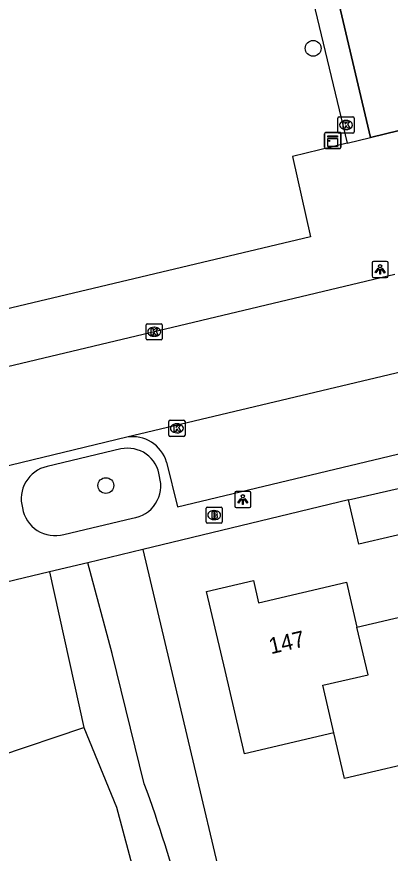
# Model space of a CAD drawing. Extents: x 158038 to 159242, y 380133 to 381214.
# Drawn here: x 158790.2 to 158813.3, y 380454.5 to 380506.3 of the extents above; entities that cross this region are included whole.
import ezdxf

# ---------------------------------------------------------------- set-up
doc = ezdxf.new("R2010")
doc.units = 0
for name, color, linetype in [('IMGEO_Boom', 7, 'Continuous'), ('IMGEO_Brandkraan', 7, 'Continuous'), ('IMGEO_Groenvoorziening', 7, 'Continuous'), ('IMGEO_Hek', 7, 'Continuous'), ('IMGEO_Kast', 7, 'Continuous'), ('IMGEO_Kolk', 7, 'Continuous'), ('IMGEO_Lichtpunt', 7, 'Continuous'), ('IMGEO_Pand', 7, 'Continuous'), ('IMGEO_Pand_nummerreeks', 7, 'Continuous'), ('IMGEO_Rijbaan_lokaal_open', 7, 'Continuous'), ('IMGEO_Voetpad_halfverhard', 7, 'Continuous'), ('IMGEO_Voetpad_open', 7, 'Continuous')]:
    doc.layers.add(name, color=color, linetype=linetype)

msp = doc.modelspace()

# ---------------------------------------------------------------- linework, layer by layer
at = {"layer": 'IMGEO_Boom'}
for centre in [(158808.537, 380504.306), (158795.703, 380477.263)]:
    msp.add_circle(centre, 0.489, dxfattribs=at)
at = {"layer": 'IMGEO_Brandkraan'}
for p, q in [((158801.908, 380475.011), (158801.908, 380475.863)), ((158801.983, 380475.937), (158802.835, 380475.937)), ((158802.909, 380475.863), (158802.909, 380475.011)), ((158802.396, 380475.717), (158802.421, 380475.717)), ((158802.835, 380474.937), (158801.983, 380474.937)), ((158802.419, 380475.157), (158802.394, 380475.157))]:
    msp.add_line(p, q, dxfattribs=at)
for points in [[(158801.908, 380475.011), (158801.908, 380475.863)], [(158801.983, 380475.937), (158802.835, 380475.937)], [(158802.909, 380475.863), (158802.909, 380475.011)], [(158802.256, 380475.637), (158802.256, 380475.237), (158802.469, 380475.237)], [(158802.487, 380475.637), (158802.256, 380475.637)], [(158802.435, 380475.556), (158802.381, 380475.556), (158802.381, 380475.48)], [(158802.381, 380475.48), (158802.434, 380475.48)], [(158802.443, 380475.404), (158802.381, 380475.404), (158802.381, 380475.323)], [(158802.381, 380475.323), (158802.443, 380475.323)], [(158802.835, 380474.937), (158801.983, 380474.937)]]:
    msp.add_lwpolyline(points, dxfattribs=at)
for centre, radius, start, end in [((158801.985, 380475.861), 0.0765, 91.552, 178.448), ((158801.985, 380475.861), 0.0765, 91.552, 178.448), ((158802.833, 380475.861), 0.0765, 1.552, 88.448), ((158802.833, 380475.861), 0.0765, 1.552, 88.448), ((158802.436, 380475.518), 0.0379, 267.8285, 90.9355), ((158802.444, 380475.363), 0.0404, 269.8759, 90.5077), ((158802.475, 380475.488), 0.251, 268.6676, 293.5347), ((158802.491, 380475.492), 0.145, 59.4692, 91.5367), ((158802.516, 380475.539), 0.0922, 285.5137, 58.1501), ((158802.521, 380475.347), 0.105, 301.3115, 78.989), ((158801.985, 380475.013), 0.0765, 181.552, 268.448), ((158801.985, 380475.013), 0.0765, 181.552, 268.448), ((158802.833, 380475.013), 0.0765, 271.552, 358.448), ((158802.833, 380475.013), 0.0765, 271.552, 358.448)]:
    msp.add_arc(centre, radius, start, end, dxfattribs=at)
for centre, major_axis, ratio, start_param, end_param in [((158802.395, 380475.437), (-0.387, 0.002), 0.722429, 4.712389, 7.853982), ((158802.42, 380475.437), (-0.39, 0.002), 0.717154, 1.570796, 4.712389)]:
    msp.add_ellipse(centre, major_axis=major_axis, ratio=ratio, start_param=start_param, end_param=end_param, dxfattribs=at)
at = {"layer": 'IMGEO_Groenvoorziening'}
for points in [[(158797.992, 380473.312), (158805.979, 380439.577), (158842.551, 380448.184), (158847.26, 380427.799)], [(158782.3, 380469.539), (158783.717, 380463.321), (158784.413, 380461.543), (158785.288, 380460.818), (158786.418, 380460.385), (158787.7, 380460.269), (158789.058, 380460.522), (158794.337, 380462.308)]]:
    msp.add_lwpolyline(points, dxfattribs=at)
at = {"layer": 'IMGEO_Hek'}
for points in [[(158812.078, 380498.802), (158808.613, 380513.512)], [(158826.113, 380502.215), (158812.078, 380498.802)]]:
    msp.add_lwpolyline(points, dxfattribs=at)
at = {"layer": 'IMGEO_Kast'}
for p, q in [((158809.323, 380499.113), (158810.164, 380499.113)), ((158810.164, 380499.113), (158809.323, 380499.113)), ((158809.248, 380498.188), (158809.248, 380499.029)), ((158809.248, 380499.029), (158809.248, 380498.188)), ((158810.248, 380499.038), (158810.248, 380498.197)), ((158810.248, 380498.197), (158810.248, 380499.038)), ((158810.173, 380498.113), (158809.332, 380498.113)), ((158809.332, 380498.113), (158810.173, 380498.113))]:
    msp.add_line(p, q, dxfattribs=at)
for points in [[(158809.443, 380498.903), (158810.043, 380498.903), (158810.043, 380498.818), (158809.443, 380498.818), (158809.443, 380498.903)], [(158809.443, 380498.728), (158810.043, 380498.728), (158810.043, 380498.239), (158809.443, 380498.239), (158809.443, 380498.728)]]:
    msp.add_lwpolyline(points, dxfattribs=at)
msp.add_circle((158809.527, 380498.577), 0.0377, dxfattribs=at)
for centre, start, end in [((158809.326, 380499.035), 92.4484, 184.2845), ((158809.326, 380499.035), 92.4484, 184.2845), ((158810.17, 380499.035), 2.4484, 94.2845), ((158810.17, 380499.035), 2.4484, 94.2845), ((158809.326, 380498.191), 182.4484, 274.2845), ((158809.326, 380498.191), 182.4484, 274.2845), ((158810.17, 380498.191), 272.4484, 4.2845), ((158810.17, 380498.191), 272.4484, 4.2845)]:
    msp.add_arc(centre, 0.0779, start, end, dxfattribs=at)
at = {"layer": 'IMGEO_Kolk'}
for p, q in [((158810.071, 380499.14), (158810.071, 380499.992)), ((158810.146, 380500.066), (158810.998, 380500.066)), ((158810.559, 380499.846), (158810.584, 380499.846)), ((158811.072, 380499.992), (158811.072, 380499.14)), ((158810.998, 380499.066), (158810.146, 380499.066)), ((158810.582, 380499.286), (158810.557, 380499.286)), ((158798.198, 380486.35), (158798.198, 380487.202)), ((158798.273, 380487.276), (158799.125, 380487.276)), ((158799.199, 380487.202), (158799.199, 380486.35)), ((158798.686, 380487.056), (158798.711, 380487.056)), ((158799.125, 380486.276), (158798.273, 380486.276)), ((158798.709, 380486.496), (158798.684, 380486.496)), ((158799.604, 380480.38), (158799.604, 380481.232)), ((158799.679, 380481.306), (158800.531, 380481.306)), ((158800.092, 380481.086), (158800.117, 380481.086)), ((158800.605, 380481.232), (158800.605, 380480.38)), ((158800.115, 380480.526), (158800.09, 380480.526)), ((158800.531, 380480.306), (158799.679, 380480.306))]:
    msp.add_line(p, q, dxfattribs=at)
for points in [[(158810.071, 380499.14), (158810.071, 380499.992)], [(158810.146, 380500.066), (158810.998, 380500.066)], [(158810.392, 380499.766), (158810.515, 380499.766), (158810.515, 380499.615), (158810.645, 380499.766), (158810.809, 380499.766), (158810.663, 380499.615), (158810.816, 380499.366), (158810.664, 380499.366), (158810.579, 380499.53), (158810.515, 380499.463), (158810.515, 380499.366), (158810.392, 380499.366), (158810.392, 380499.766)], [(158811.072, 380499.992), (158811.072, 380499.14)], [(158810.998, 380499.066), (158810.146, 380499.066)], [(158798.198, 380486.35), (158798.198, 380487.202)], [(158798.273, 380487.276), (158799.125, 380487.276)], [(158799.199, 380487.202), (158799.199, 380486.35)], [(158798.519, 380486.976), (158798.642, 380486.976), (158798.642, 380486.825), (158798.772, 380486.976), (158798.936, 380486.976), (158798.79, 380486.825), (158798.943, 380486.576), (158798.791, 380486.576), (158798.706, 380486.74), (158798.642, 380486.673), (158798.642, 380486.576), (158798.519, 380486.576), (158798.519, 380486.976)], [(158799.125, 380486.276), (158798.273, 380486.276)], [(158799.604, 380480.38), (158799.604, 380481.232)], [(158799.679, 380481.306), (158800.531, 380481.306)], [(158799.925, 380481.006), (158800.048, 380481.006), (158800.048, 380480.855), (158800.178, 380481.006), (158800.342, 380481.006), (158800.196, 380480.855), (158800.349, 380480.606), (158800.197, 380480.606), (158800.112, 380480.77), (158800.048, 380480.703), (158800.048, 380480.606), (158799.925, 380480.606), (158799.925, 380481.006)], [(158800.605, 380481.232), (158800.605, 380480.38)], [(158800.531, 380480.306), (158799.679, 380480.306)]]:
    msp.add_lwpolyline(points, dxfattribs=at)
for centre, start, end in [((158810.148, 380499.99), 91.552, 178.448), ((158810.148, 380499.99), 91.552, 178.448), ((158810.996, 380499.99), 1.552, 88.448), ((158810.996, 380499.99), 1.552, 88.448), ((158810.148, 380499.142), 181.552, 268.448), ((158810.148, 380499.142), 181.552, 268.448), ((158810.996, 380499.142), 271.552, 358.448), ((158810.996, 380499.142), 271.552, 358.448), ((158798.275, 380487.2), 91.552, 178.448), ((158798.275, 380487.2), 91.552, 178.448), ((158799.123, 380487.2), 1.552, 88.448), ((158799.123, 380487.2), 1.552, 88.448), ((158798.275, 380486.352), 181.552, 268.448), ((158798.275, 380486.352), 181.552, 268.448), ((158799.123, 380486.352), 271.552, 358.448), ((158799.123, 380486.352), 271.552, 358.448), ((158799.681, 380481.23), 91.552, 178.448), ((158799.681, 380481.23), 91.552, 178.448), ((158800.529, 380481.23), 1.552, 88.448), ((158800.529, 380481.23), 1.552, 88.448), ((158799.681, 380480.382), 181.552, 268.448), ((158799.681, 380480.382), 181.552, 268.448), ((158800.529, 380480.382), 271.552, 358.448), ((158800.529, 380480.382), 271.552, 358.448)]:
    msp.add_arc(centre, 0.0765, start, end, dxfattribs=at)
for centre, major_axis, ratio, start_param, end_param in [((158810.558, 380499.566), (-0.387, 0.002), 0.722429, 4.712389, 7.853982), ((158810.583, 380499.566), (-0.39, 0.002), 0.717154, 1.570796, 4.712389), ((158798.685, 380486.776), (-0.387, 0.002), 0.722429, 4.712389, 7.853982), ((158798.71, 380486.776), (-0.39, 0.002), 0.717154, 1.570796, 4.712389), ((158800.091, 380480.806), (-0.387, 0.002), 0.722429, 4.712389, 7.853982), ((158800.116, 380480.806), (-0.39, 0.002), 0.717154, 1.570796, 4.712389)]:
    msp.add_ellipse(centre, major_axis=major_axis, ratio=ratio, start_param=start_param, end_param=end_param, dxfattribs=at)
at = {"layer": 'IMGEO_Lichtpunt'}
for p, q in [((158812.181, 380491.038), (158812.181, 380490.231)), ((158812.181, 380491.038), (158812.181, 380490.231)), ((158813.083, 380491.133), (158812.275, 380491.133)), ((158813.083, 380491.133), (158812.275, 380491.133)), ((158813.177, 380490.231), (158813.177, 380491.038)), ((158813.177, 380490.231), (158813.177, 380491.038)), ((158812.275, 380490.137), (158813.083, 380490.137)), ((158812.275, 380490.137), (158813.083, 380490.137)), ((158804.588, 380476.9), (158803.78, 380476.9)), ((158804.588, 380476.9), (158803.78, 380476.9)), ((158803.686, 380476.805), (158803.686, 380475.998)), ((158803.686, 380476.805), (158803.686, 380475.998)), ((158804.682, 380475.998), (158804.682, 380476.805)), ((158804.682, 380475.998), (158804.682, 380476.805)), ((158803.78, 380475.904), (158804.588, 380475.904)), ((158803.78, 380475.904), (158804.588, 380475.904))]:
    msp.add_line(p, q, dxfattribs=at)
for points in [[(158812.555, 380490.702), (158812.594, 380490.674), (158812.406, 380490.412), (158812.368, 380490.439), (158812.555, 380490.702)], [(158812.657, 380490.654), (158812.704, 380490.654), (158812.704, 380490.332), (158812.657, 380490.332), (158812.657, 380490.654)], [(158812.767, 380490.674), (158812.805, 380490.701), (158812.992, 380490.439), (158812.953, 380490.411), (158812.767, 380490.674)], [(158804.06, 380476.469), (158804.099, 380476.441), (158803.911, 380476.179), (158803.873, 380476.206), (158804.06, 380476.469)], [(158804.162, 380476.421), (158804.209, 380476.421), (158804.209, 380476.099), (158804.162, 380476.099), (158804.162, 380476.421)], [(158804.272, 380476.441), (158804.31, 380476.468), (158804.497, 380476.206), (158804.458, 380476.178), (158804.272, 380476.441)]]:
    msp.add_lwpolyline(points, dxfattribs=at)
for centre in [(158812.68, 380490.836), (158804.185, 380476.603)]:
    msp.add_circle(centre, 0.0994, dxfattribs=at)
for centre, start, end in [((158812.275, 380491.038), 90, 180), ((158812.275, 380491.038), 90, 180), ((158813.083, 380491.038), 0, 90), ((158813.083, 380491.038), 0, 90), ((158812.275, 380490.231), 180, 270), ((158812.275, 380490.231), 180, 270), ((158813.083, 380490.231), 270, 0), ((158813.083, 380490.231), 270, 360), ((158803.78, 380476.805), 90, 180), ((158803.78, 380476.805), 90, 180), ((158804.588, 380476.805), 0, 90), ((158804.588, 380476.805), 0, 90), ((158803.78, 380475.998), 180, 270), ((158803.78, 380475.998), 180, 270), ((158804.588, 380475.998), 270, 0), ((158804.588, 380475.998), 270, 360)]:
    msp.add_arc(centre, 0.0946, start, end, dxfattribs=at)
at = {"layer": 'IMGEO_Pand'}
for points in [[(158814.982, 380477.356), (158815.612, 380474.628), (158811.355, 380473.646), (158810.725, 380476.374)], [(158810.725, 380476.374), (158814.982, 380477.356)], [(158809.814, 380461.97), (158804.285, 380460.678), (158803.081, 380465.832), (158801.942, 380470.706), (158804.835, 380471.382), (158805.154, 380470.017), (158810.597, 380471.289), (158811.247, 380468.506)], [(158811.247, 380468.506), (158816.781, 380469.799), (158817.431, 380467.016)], [(158809.814, 380461.97), (158809.127, 380464.91), (158811.934, 380465.566), (158811.247, 380468.506)], [(158815.94, 380460.431), (158810.472, 380459.153), (158809.814, 380461.97)]]:
    msp.add_lwpolyline(points, dxfattribs=at)
at = {"layer": 'IMGEO_Rijbaan_lokaal_open'}
for points in [[(158783.564, 380483.19), (158786.49, 380483.887), (158813.585, 380490.34)], [(158834.865, 380489.257), (158797.005, 380480.255)], [(158797.005, 380480.255), (158787.866, 380478.052), (158784.95, 380477.349)]]:
    msp.add_lwpolyline(points, dxfattribs=at)
at = {"layer": 'IMGEO_Voetpad_halfverhard'}
for points in [[(158798.082, 380458.81), (158796.101, 380466.884), (158794.581, 380472.492)], [(158792.216, 380471.923), (158794.337, 380462.308)], [(158794.337, 380462.308), (158796.366, 380457.365), (158800.459, 380442.12)]]:
    msp.add_lwpolyline(points, dxfattribs=at)
msp.add_arc((158726.636, 380432.177), 76.248, 8.49523, 20.444, dxfattribs=at)
at = {"layer": 'IMGEO_Voetpad_open'}
for points in [[(158798.354, 380549.665), (158810.636, 380498.449)], [(158806.252, 380523.171), (158808.613, 380513.512), (158812.078, 380498.802)], [(158812.078, 380498.802), (158826.113, 380502.215)], [(158810.636, 380498.449), (158812.078, 380498.802)], [(158810.636, 380498.449), (158807.26, 380497.625), (158808.37, 380492.659), (158785.696, 380487.259), (158782.764, 380486.561)], [(158799.452, 380478.719), (158800.143, 380475.947), (158834.184, 380484.089), (158833.45, 380486.961)], [(158796.631, 380479.528), (158792.067, 380478.441)], [(158810.725, 380476.374), (158797.992, 380473.312)], [(158793.104, 380474.242), (158797.353, 380475.245)], [(158797.992, 380473.312), (158794.581, 380472.492)], [(158794.581, 380472.492), (158792.216, 380471.923)], [(158792.216, 380471.923), (158790.078, 380471.409), (158789.467, 380471.262), (158787.928, 380470.892)]]:
    msp.add_lwpolyline(points, dxfattribs=at)
for centre, radius, start, end in [((158797.379, 380478.133), 2.155, 15.7792, 99.9872), ((158797.059, 380477.594), 1.981, 6.5455, 102.4878), ((158792.514, 380476.444), 2.047, 102.6237, 196.0162), ((158797.077, 380477.256), 2.03, 277.82, 16.1244), ((158792.558, 380476.205), 2.038, 189.2152, 285.5298)]:
    msp.add_arc(centre, radius, start, end, dxfattribs=at)

# ---------------------------------------------------------------- texts
at = {"layer": 'IMGEO_Pand_nummerreeks'}
msp.add_text('147', height=1, rotation=13.1537, dxfattribs=at).set_placement((158805.922, 380466.828))

doc.saveas('drawing.dxf')
